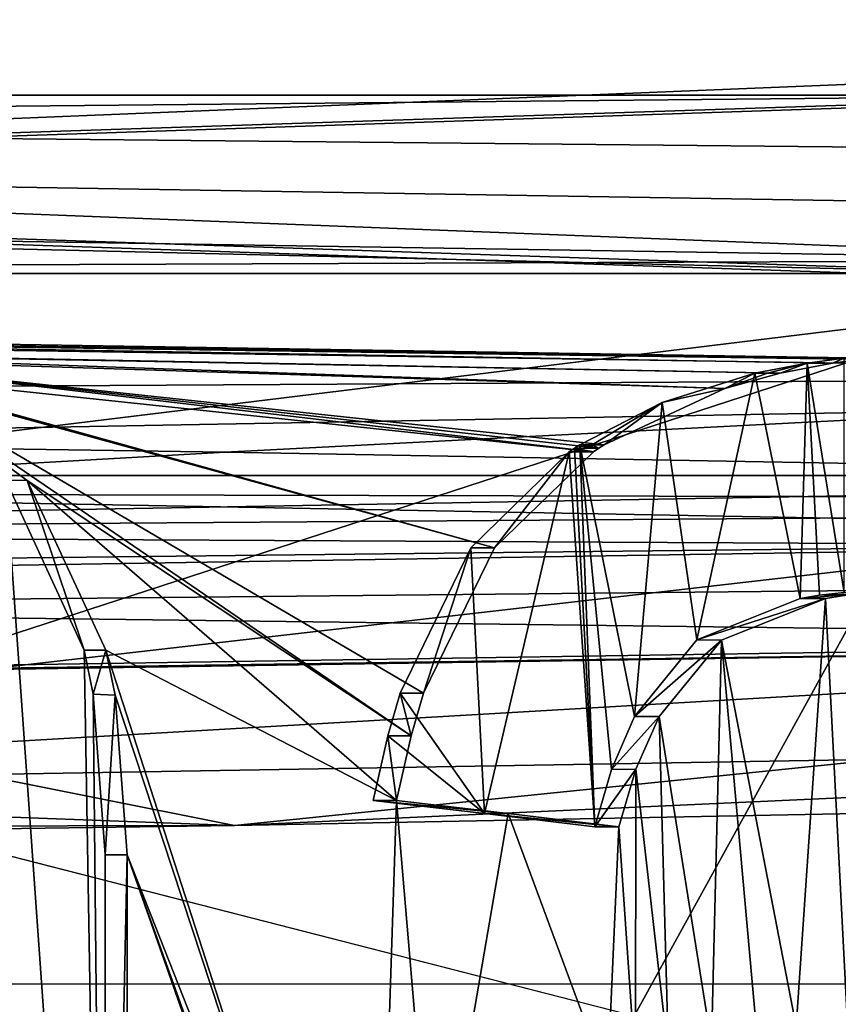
# Model space of a CAD drawing. Header units: millimetres. Extents: x -110 to 163, y -50 to 19.
# Tile 361 of 656: x 4.774 to 5.692, y -30.77 to -29.665. Entities that reach past the tile are written whole.
import ezdxf

# ---------------------------------------------------------------- set-up
doc = ezdxf.new("R2010")
doc.units = ezdxf.units.MM
doc.header["$LTSCALE"] = 65.185185
for name, color, linetype in [('13', 7, 'CONTINUOUS'), ('1497', 7, 'CONTINUOUS'), ('1618', 7, 'CONTINUOUS'), ('235', 7, 'CONTINUOUS'), ('2478', 7, 'CONTINUOUS'), ('261', 7, 'CONTINUOUS'), ('265', 7, 'CONTINUOUS'), ('306', 7, 'CONTINUOUS'), ('323', 7, 'CONTINUOUS'), ('3295', 7, 'CONTINUOUS'), ('33', 7, 'CONTINUOUS'), ('3408', 7, 'CONTINUOUS'), ('3409', 7, 'CONTINUOUS'), ('3410', 7, 'CONTINUOUS'), ('3411', 7, 'CONTINUOUS'), ('3412', 7, 'CONTINUOUS'), ('3440', 7, 'CONTINUOUS'), ('36', 7, 'CONTINUOUS'), ('3718', 7, 'CONTINUOUS'), ('3719', 7, 'CONTINUOUS'), ('374', 7, 'CONTINUOUS'), ('375', 7, 'CONTINUOUS'), ('377', 7, 'CONTINUOUS'), ('379', 7, 'CONTINUOUS'), ('3829', 7, 'CONTINUOUS'), ('3830', 7, 'CONTINUOUS'), ('3831', 7, 'CONTINUOUS'), ('4895', 7, 'CONTINUOUS'), ('5146', 7, 'CONTINUOUS'), ('5633', 7, 'CONTINUOUS'), ('5698', 7, 'CONTINUOUS'), ('5965', 7, 'CONTINUOUS'), ('5971', 7, 'CONTINUOUS'), ('5972', 7, 'CONTINUOUS'), ('5973', 7, 'CONTINUOUS'), ('5987', 7, 'CONTINUOUS'), ('5989', 7, 'CONTINUOUS'), ('6140', 7, 'CONTINUOUS'), ('6220', 7, 'CONTINUOUS')]:
    doc.layers.add(name, color=color, linetype=linetype)

msp = doc.modelspace()

# ---------------------------------------------------------------- linework, layer by layer
at = {"layer": '13', "linetype": 'CONTINUOUS'}
for points in [[(12.9904, -30.1767, -8.5), (-11.4124, 0.2973, -8.5), (-13.1672, -30.1767, -8.5), (12.9904, -30.1767, -8.5)], [(12.9904, -10.3, -8.5), (-11.4124, 0.2973, -8.5), (12.9904, -30.1767, -8.5), (12.9904, -10.3, -8.5)]]:
    msp.add_3dface(points, dxfattribs=at)
at = {"layer": '1497', "color": 7, "linetype": 'CONTINUOUS'}
for points in [[(5.1966, -30.541, 101.0261), (5.322, -30.5558, 100.9485), (5.1706, -30.541, 100.9834), (5.1966, -30.541, 101.0261)], [(5.1706, -30.541, 100.9834), (5.322, -30.5558, 100.9485), (5.2953, -30.5558, 100.9062), (5.1706, -30.541, 100.9834)], [(5.4461, -30.5705, 100.869), (5.4189, -30.5705, 100.8271), (5.2953, -30.5558, 100.9062), (5.4461, -30.5705, 100.869)], [(5.322, -30.5558, 100.9485), (5.4461, -30.5705, 100.869), (5.2953, -30.5558, 100.9062), (5.322, -30.5558, 100.9485)]]:
    msp.add_3dface(points, dxfattribs=at)
at = {"layer": '1618', "color": 7, "linetype": 'CONTINUOUS'}
for points in [[(5.7272, -29.95, 100.6792), (-0.1743, -29.95, 102.4835), (5.7272, -30.0451, 100.6792), (5.7272, -29.95, 100.6792)], [(5.7272, -30.0451, 100.6792), (-0.1743, -29.95, 102.4835), (5.6857, -30.0504, 100.7081), (5.7272, -30.0451, 100.6792)], [(5.6857, -30.0504, 100.7081), (-0.1743, -29.95, 102.4835), (5.6268, -30.0617, 100.7486), (5.6857, -30.0504, 100.7081)], [(5.6268, -30.0617, 100.7486), (-0.1743, -29.95, 102.4835), (4.4442, -30.0397, 101.4414), (5.6268, -30.0617, 100.7486)], [(5.5648, -30.079, 100.7906), (5.6268, -30.0617, 100.7486), (4.4442, -30.0397, 101.4414), (5.5648, -30.079, 100.7906)], [(4.5311, -30.0459, 101.3977), (5.5648, -30.079, 100.7906), (4.4442, -30.0397, 101.4414), (4.5311, -30.0459, 101.3977)], [(5.4296, -30.142, 100.8797), (5.5648, -30.079, 100.7906), (4.5311, -30.0459, 101.3977), (5.4296, -30.142, 100.8797)], [(5.4235, -30.1459, 100.8836), (5.4296, -30.142, 100.8797), (4.5311, -30.0459, 101.3977), (5.4235, -30.1459, 100.8836)], [(5.4175, -30.1499, 100.8875), (5.4235, -30.1459, 100.8836), (4.5311, -30.0459, 101.3977), (5.4175, -30.1499, 100.8875)], [(4.6125, -30.0649, 101.3558), (5.4175, -30.1499, 100.8875), (4.5311, -30.0459, 101.3977), (4.6125, -30.0649, 101.3558)], [(5.3065, -30.2577, 100.9582), (5.4175, -30.1499, 100.8875), (4.6125, -30.0649, 101.3558), (5.3065, -30.2577, 100.9582)], [(4.6235, -30.0688, 101.35), (5.3065, -30.2577, 100.9582), (4.6125, -30.0649, 101.3558), (4.6235, -30.0688, 101.35)], [(4.6344, -30.073, 101.3444), (5.3065, -30.2577, 100.9582), (4.6235, -30.0688, 101.35), (4.6344, -30.073, 101.3444)], [(5.2268, -30.4207, 101.0077), (5.3065, -30.2577, 100.9582), (4.6344, -30.073, 101.3444), (5.2268, -30.4207, 101.0077)], [(5.2132, -30.4687, 101.0161), (5.2268, -30.4207, 101.0077), (4.6344, -30.073, 101.3444), (5.2132, -30.4687, 101.0161)], [(4.7826, -30.1821, 101.2651), (5.2132, -30.4687, 101.0161), (4.6344, -30.073, 101.3444), (4.7826, -30.1821, 101.2651)], [(5.1966, -30.541, 101.0261), (5.2132, -30.4687, 101.0161), (4.7826, -30.1821, 101.2651), (5.1966, -30.541, 101.0261)], [(4.8708, -30.3725, 101.2164), (5.1966, -30.541, 101.0261), (4.7826, -30.1821, 101.2651), (4.8708, -30.3725, 101.2164)], [(5.7085, -30.3098, 100.6922), (5.6777, -30.3144, 100.7136), (5.7022, -30.7852, 100.6966), (5.7085, -30.3098, 100.6922)], [(5.6449, -30.7945, 100.7362), (5.6777, -30.3144, 100.7136), (5.561, -30.3611, 100.7931), (5.6449, -30.7945, 100.7362)], [(5.7022, -30.7852, 100.6966), (5.6777, -30.3144, 100.7136), (5.6449, -30.7945, 100.7362), (5.7022, -30.7852, 100.6966)], [(5.4912, -30.4469, 100.8395), (5.5498, -30.814, 100.8006), (5.561, -30.3611, 100.7931), (5.4912, -30.4469, 100.8395)], [(5.5498, -30.814, 100.8006), (5.6007, -30.8028, 100.7663), (5.561, -30.3611, 100.7931), (5.5498, -30.814, 100.8006)], [(5.6007, -30.8028, 100.7663), (5.6449, -30.7945, 100.7362), (5.561, -30.3611, 100.7931), (5.6007, -30.8028, 100.7663)], [(5.1714, -31.3045, 101.0414), (5.1966, -30.541, 101.0261), (4.8708, -30.3725, 101.2164), (5.1714, -31.3045, 101.0414)], [(4.881, -30.4228, 101.2107), (5.1714, -31.3045, 101.0414), (4.8708, -30.3725, 101.2164), (4.881, -30.4228, 101.2107)], [(4.8945, -30.6018, 101.2031), (5.1714, -31.3045, 101.0414), (4.881, -30.4228, 101.2107), (4.8945, -30.6018, 101.2031)], [(5.4651, -30.506, 100.8566), (5.5016, -30.8276, 100.8326), (5.4912, -30.4469, 100.8395), (5.4651, -30.506, 100.8566)], [(5.5016, -30.8276, 100.8326), (5.5498, -30.814, 100.8006), (5.4912, -30.4469, 100.8395), (5.5016, -30.8276, 100.8326)], [(5.4461, -30.5705, 100.869), (5.4646, -30.8423, 100.857), (5.4651, -30.506, 100.8566), (5.4461, -30.5705, 100.869)], [(5.4646, -30.8423, 100.857), (5.5016, -30.8276, 100.8326), (5.4651, -30.506, 100.8566), (5.4646, -30.8423, 100.857)], [(5.2388, -31.0387, 101.0003), (5.1966, -30.541, 101.0261), (5.1714, -31.3045, 101.0414), (5.2388, -31.0387, 101.0003)], [(5.322, -30.5558, 100.9485), (5.1966, -30.541, 101.0261), (5.2388, -31.0387, 101.0003), (5.322, -30.5558, 100.9485)], [(5.4334, -30.8565, 100.8773), (5.322, -30.5558, 100.9485), (5.2388, -31.0387, 101.0003), (5.4334, -30.8565, 100.8773)], [(5.4461, -30.5705, 100.869), (5.322, -30.5558, 100.9485), (5.4334, -30.8565, 100.8773), (5.4461, -30.5705, 100.869)], [(5.4646, -30.8423, 100.857), (5.4461, -30.5705, 100.869), (5.4334, -30.8565, 100.8773), (5.4646, -30.8423, 100.857)], [(5.1768, -31.3881, 101.0382), (5.1714, -31.3045, 101.0414), (4.8945, -30.6018, 101.2031), (5.1768, -31.3881, 101.0382)], [(5.1817, -31.4194, 101.0352), (5.1768, -31.3881, 101.0382), (4.8945, -30.6018, 101.2031), (5.1817, -31.4194, 101.0352)], [(4.8945, -31.75, 101.2031), (5.1817, -31.4194, 101.0352), (4.8945, -30.6018, 101.2031), (4.8945, -31.75, 101.2031)]]:
    msp.add_3dface(points, dxfattribs=at)
at = {"layer": '235', "color": 7, "linetype": 'CONTINUOUS', "true_color": 0x0303ff}
for points in [[(108.1, -25.55, 17.7535), (0.0005, -28.7081, 15.5072), (-68.9975, -30.825, 13.3875), (108.1, -25.55, 17.7535)], [(-64.6798, -31.24, 12.8905), (108.1, -25.55, 17.7535), (-68.9975, -30.825, 13.3875), (-64.6798, -31.24, 12.8905)], [(-60.3244, -32.4381, 11.2488), (108.1, -25.55, 17.7535), (-64.6798, -31.24, 12.8905), (-60.3244, -32.4381, 11.2488)], [(108.1, -33.0535, 10.25), (108.1, -25.55, 17.7535), (-60.3244, -32.4381, 11.2488), (108.1, -33.0535, 10.25)]]:
    msp.add_3dface(points, dxfattribs=at)
at = {"layer": '2478', "color": 7, "linetype": 'CONTINUOUS'}
for points in [[(5.8419, -29.75, 100.8431), (0, -29.75, 102.775), (-0.1777, -29.75, 102.6835), (5.8419, -29.75, 100.8431)], [(0, -29.75, 82.225), (6.0394, -29.75, 84.1873), (0.1777, -29.75, 82.3165), (0, -29.75, 82.225)], [(6.0394, -29.75, 100.8127), (0, -29.75, 102.775), (5.8419, -29.75, 100.8431), (6.0394, -29.75, 100.8127)], [(0.1777, -29.75, 82.3165), (6.0394, -29.75, 84.1873), (6.1295, -29.75, 84.3659), (0.1777, -29.75, 82.3165)]]:
    msp.add_3dface(points, dxfattribs=at)
at = {"layer": '261', "linetype": 'CONTINUOUS'}
for points in [[(3.3699, -30.2407, 103.4952), (9.2468, -30.1363, 99.3372), (5.0149, -30.569, 102.849), (3.3699, -30.2407, 103.4952)], [(5.0149, -30.569, 102.849), (9.2468, -30.1363, 99.3372), (9.8822, -30.4751, 98.3815), (5.0149, -30.569, 102.849)], [(-0.7949, -30.6508, 103.9725), (3.3699, -30.2407, 103.4952), (5.0149, -30.569, 102.849), (-0.7949, -30.6508, 103.9725)]]:
    msp.add_3dface(points, dxfattribs=at)
at = {"layer": '265', "linetype": 'CONTINUOUS'}
for points in [[(6.741, -29.8853, 83.1829), (3.4867, -29.8323, 81.5413), (4.1916, -30.1967, 81.7911), (6.741, -29.8853, 83.1829)], [(9.6393, -30.2978, 86.2284), (6.741, -29.8853, 83.1829), (4.1916, -30.1967, 81.7911), (9.6393, -30.2978, 86.2284)]]:
    msp.add_3dface(points, dxfattribs=at)
at = {"layer": '306', "linetype": 'CONTINUOUS'}
for points in [[(12.9904, -30.1767, -8.5), (-13.1672, -30.1767, -8.5), (-39.3248, -30.7639, -8.3094), (12.9904, -30.1767, -8.5)], [(12.9902, -30.2315, -8.4985), (12.9904, -30.1767, -8.5), (-39.3248, -30.7639, -8.3094), (12.9902, -30.2315, -8.4985)], [(12.9902, -30.7438, -8.3237), (12.9902, -30.2315, -8.4985), (-39.3248, -30.7639, -8.3094), (12.9902, -30.7438, -8.3237)], [(12.9902, -30.9778, -8.0986), (12.9902, -30.7438, -8.3237), (-39.3248, -30.7639, -8.3094), (12.9902, -30.9778, -8.0986)], [(-39.3248, -31.1273, -7.8104), (12.9902, -30.9778, -8.0986), (-39.3248, -30.7639, -8.3094), (-39.3248, -31.1273, -7.8104)]]:
    msp.add_3dface(points, dxfattribs=at)
at = {"layer": '323', "linetype": 'CONTINUOUS'}
msp.add_3dface([(4.1541, -30.4471, 7.4157), (5.9735, -30.9135, 6.0471), (4.1481, -30.944, 7.2809), (4.1541, -30.4471, 7.4157)], dxfattribs=at)
at = {"layer": '3295', "color": 7, "linetype": 'CONTINUOUS'}
for points in [[(4.8945, -31.75, 101.2031), (4.8945, -30.6018, 101.2031), (4.87, -31.75, 101.1595), (4.8945, -31.75, 101.2031)], [(4.87, -31.75, 101.1595), (4.8945, -30.6018, 101.2031), (4.87, -30.6018, 101.1595), (4.87, -31.75, 101.1595)]]:
    msp.add_3dface(points, dxfattribs=at)
at = {"layer": '33', "linetype": 'CONTINUOUS'}
msp.add_3dface([(8.3268, -30.5179, 8.6409), (6, -15.3, 10.3923), (5.5565, -29.1969, 10.636), (8.3268, -30.5179, 8.6409)], dxfattribs=at)
at = {"layer": '3408', "color": 7, "linetype": 'CONTINUOUS'}
for points in [[(5.2007, -30.4207, 100.9651), (5.2132, -30.4687, 101.0161), (5.187, -30.4687, 100.9734), (5.2007, -30.4207, 100.9651)], [(5.2268, -30.4207, 101.0077), (5.2132, -30.4687, 101.0161), (5.2007, -30.4207, 100.9651), (5.2268, -30.4207, 101.0077)], [(5.1966, -30.541, 101.0261), (5.1706, -30.541, 100.9834), (5.187, -30.4687, 100.9734), (5.1966, -30.541, 101.0261)], [(5.2132, -30.4687, 101.0161), (5.1966, -30.541, 101.0261), (5.187, -30.4687, 100.9734), (5.2132, -30.4687, 101.0161)]]:
    msp.add_3dface(points, dxfattribs=at)
at = {"layer": '3409', "color": 7, "linetype": 'CONTINUOUS'}
for points in [[(5.3904, -30.1499, 100.8455), (5.3065, -30.2577, 100.9582), (5.28, -30.2576, 100.9158), (5.3904, -30.1499, 100.8455)], [(5.4175, -30.1499, 100.8875), (5.3065, -30.2577, 100.9582), (5.3904, -30.1499, 100.8455), (5.4175, -30.1499, 100.8875)], [(5.2268, -30.4207, 101.0077), (5.2007, -30.4207, 100.9651), (5.28, -30.2576, 100.9158), (5.2268, -30.4207, 101.0077)], [(5.3065, -30.2577, 100.9582), (5.2268, -30.4207, 101.0077), (5.28, -30.2576, 100.9158), (5.3065, -30.2577, 100.9582)]]:
    msp.add_3dface(points, dxfattribs=at)
at = {"layer": '3410', "color": 7, "linetype": 'CONTINUOUS'}
for points in [[(5.4024, -30.142, 100.8377), (5.4235, -30.1459, 100.8836), (5.3964, -30.1459, 100.8417), (5.4024, -30.142, 100.8377)], [(5.4024, -30.142, 100.8377), (5.416, -30.142, 100.8587), (5.4235, -30.1459, 100.8836), (5.4024, -30.142, 100.8377)], [(5.4296, -30.142, 100.8797), (5.4235, -30.1459, 100.8836), (5.416, -30.142, 100.8587), (5.4296, -30.142, 100.8797)], [(5.4175, -30.1499, 100.8875), (5.3904, -30.1499, 100.8455), (5.3964, -30.1459, 100.8417), (5.4175, -30.1499, 100.8875)], [(5.4235, -30.1459, 100.8836), (5.4175, -30.1499, 100.8875), (5.3964, -30.1459, 100.8417), (5.4235, -30.1459, 100.8836)]]:
    msp.add_3dface(points, dxfattribs=at)
at = {"layer": '3411', "color": 7, "linetype": 'CONTINUOUS'}
for points in [[(5.5986, -30.0617, 100.7073), (5.5648, -30.079, 100.7906), (5.4947, -30.0946, 100.7773), (5.5986, -30.0617, 100.7073)], [(5.6268, -30.0617, 100.7486), (5.5648, -30.079, 100.7906), (5.6127, -30.0617, 100.7279), (5.6268, -30.0617, 100.7486)], [(5.6127, -30.0617, 100.7279), (5.5648, -30.079, 100.7906), (5.5986, -30.0617, 100.7073), (5.6127, -30.0617, 100.7279)], [(5.5648, -30.079, 100.7906), (5.4296, -30.142, 100.8797), (5.4947, -30.0946, 100.7773), (5.5648, -30.079, 100.7906)], [(5.416, -30.142, 100.8587), (5.4024, -30.142, 100.8377), (5.4947, -30.0946, 100.7773), (5.416, -30.142, 100.8587)], [(5.4296, -30.142, 100.8797), (5.416, -30.142, 100.8587), (5.4947, -30.0946, 100.7773), (5.4296, -30.142, 100.8797)]]:
    msp.add_3dface(points, dxfattribs=at)
at = {"layer": '3412', "color": 7, "linetype": 'CONTINUOUS'}
for points in [[(5.6985, -30.0451, 100.6383), (5.6857, -30.0504, 100.7081), (5.6572, -30.0504, 100.667), (5.6985, -30.0451, 100.6383)], [(5.7272, -30.0451, 100.6792), (5.6857, -30.0504, 100.7081), (5.6985, -30.0451, 100.6383), (5.7272, -30.0451, 100.6792)], [(5.6127, -30.0617, 100.7279), (5.5986, -30.0617, 100.7073), (5.6572, -30.0504, 100.667), (5.6127, -30.0617, 100.7279)], [(5.6268, -30.0617, 100.7486), (5.6127, -30.0617, 100.7279), (5.6572, -30.0504, 100.667), (5.6268, -30.0617, 100.7486)], [(5.6857, -30.0504, 100.7081), (5.6268, -30.0617, 100.7486), (5.6572, -30.0504, 100.667), (5.6857, -30.0504, 100.7081)]]:
    msp.add_3dface(points, dxfattribs=at)
at = {"layer": '3440', "color": 7, "linetype": 'CONTINUOUS'}
for points in [[(0.1743, -29.95, 82.5165), (6.0091, -29.95, 84.5256), (0.1743, -31.85, 82.5165), (0.1743, -29.95, 82.5165)], [(0.1743, -31.85, 82.5165), (6.0091, -29.95, 84.5256), (6.0091, -31.85, 84.5256), (0.1743, -31.85, 82.5165)]]:
    msp.add_3dface(points, dxfattribs=at)
at = {"layer": '36', "linetype": 'CONTINUOUS'}
for points in [[(4.1541, -30.4471, 7.4157), (4.25, -11.3, 7.3612), (5.9735, -30.9135, 6.0471), (4.1541, -30.4471, 7.4157)], [(4.25, -11.3, 7.3612), (7.3612, -11.3, 4.25), (5.9735, -30.9135, 6.0471), (4.25, -11.3, 7.3612)]]:
    msp.add_3dface(points, dxfattribs=at)
at = {"layer": '3718', "color": 7, "linetype": 'CONTINUOUS'}
for points in [[(4.7826, -30.1821, 101.2651), (4.6344, -30.073, 101.3444), (4.7584, -30.1817, 101.2214), (4.7826, -30.1821, 101.2651)], [(4.8464, -30.3725, 101.1728), (4.7826, -30.1821, 101.2651), (4.7584, -30.1817, 101.2214), (4.8464, -30.3725, 101.1728)], [(4.8708, -30.3725, 101.2164), (4.7826, -30.1821, 101.2651), (4.8464, -30.3725, 101.1728), (4.8708, -30.3725, 101.2164)]]:
    msp.add_3dface(points, dxfattribs=at)
at = {"layer": '3719', "color": 7, "linetype": 'CONTINUOUS'}
for points in [[(4.8708, -30.3725, 101.2164), (4.8464, -30.3725, 101.1728), (4.8564, -30.4218, 101.1672), (4.8708, -30.3725, 101.2164)], [(4.881, -30.4228, 101.2107), (4.8708, -30.3725, 101.2164), (4.8564, -30.4218, 101.1672), (4.881, -30.4228, 101.2107)], [(4.87, -30.6018, 101.1595), (4.881, -30.4228, 101.2107), (4.8564, -30.4218, 101.1672), (4.87, -30.6018, 101.1595)], [(4.8945, -30.6018, 101.2031), (4.881, -30.4228, 101.2107), (4.87, -30.6018, 101.1595), (4.8945, -30.6018, 101.2031)]]:
    msp.add_3dface(points, dxfattribs=at)
at = {"layer": '374', "linetype": 'CONTINUOUS'}
for points in [[(0, -33.9521, 106.5), (7, -33.9631, 104.6244), (4.3267, -19.3654, 102.9096), (0, -33.9521, 106.5)], [(4.3267, -19.3654, 102.9096), (7, -33.9631, 104.6244), (11.3262, -21.3079, 98.2096), (4.3267, -19.3654, 102.9096)]]:
    msp.add_3dface(points, dxfattribs=at)
at = {"layer": '375', "linetype": 'CONTINUOUS'}
for points in [[(7, -25.4482, 77.1254), (0.002, -30.646, 77.9762), (0, -26.694, 75.7233), (7, -25.4482, 77.1254)], [(3.62, -30.5221, 78.4364), (0.002, -30.646, 77.9762), (7, -25.4482, 77.1254), (3.62, -30.5221, 78.4364)], [(6.9961, -30.1346, 79.7794), (3.62, -30.5221, 78.4364), (7, -25.4482, 77.1254), (6.9961, -30.1346, 79.7794)]]:
    msp.add_3dface(points, dxfattribs=at)
at = {"layer": '377', "linetype": 'CONTINUOUS'}
for points in [[(45.9799, -29.383, -17.3791), (-50.6868, -31.119, -14.9743), (-44.6081, -28.7706, -18.0937), (45.9799, -29.383, -17.3791)], [(45.9799, -29.383, -17.3791), (52.8112, -31.7528, -13.9146), (-50.6868, -31.119, -14.9743), (45.9799, -29.383, -17.3791)]]:
    msp.add_3dface(points, dxfattribs=at)
at = {"layer": '379', "linetype": 'CONTINUOUS'}
for points in [[(3.62, -30.5221, 78.4364), (6.9961, -30.1346, 79.7794), (4.3465, -31.5, 78.8556), (3.62, -30.5221, 78.4364)], [(4.3465, -31.5, 78.8556), (6.9961, -30.1346, 79.7794), (7.6362, -31.5, 80.4088), (4.3465, -31.5, 78.8556)]]:
    msp.add_3dface(points, dxfattribs=at)
at = {"layer": '3829', "color": 7, "linetype": 'CONTINUOUS'}
for points in [[(5.6777, -30.3144, 100.7136), (5.7085, -30.3098, 100.6922), (5.6493, -30.3144, 100.6725), (5.6777, -30.3144, 100.7136)], [(5.6493, -30.3144, 100.6725), (5.7085, -30.3098, 100.6922), (5.6711, -30.3109, 100.6574), (5.6493, -30.3144, 100.6725)], [(5.6711, -30.3109, 100.6574), (5.7085, -30.3098, 100.6922), (5.6985, -30.3079, 100.6383), (5.6711, -30.3109, 100.6574)]]:
    msp.add_3dface(points, dxfattribs=at)
at = {"layer": '3830', "color": 7, "linetype": 'CONTINUOUS'}
for points in [[(5.561, -30.3611, 100.7931), (5.6777, -30.3144, 100.7136), (5.5335, -30.3608, 100.7514), (5.561, -30.3611, 100.7931)], [(5.6777, -30.3144, 100.7136), (5.6493, -30.3144, 100.6725), (5.5335, -30.3608, 100.7514), (5.6777, -30.3144, 100.7136)], [(5.4637, -30.4469, 100.7977), (5.561, -30.3611, 100.7931), (5.5335, -30.3608, 100.7514), (5.4637, -30.4469, 100.7977)], [(5.4912, -30.4469, 100.8395), (5.561, -30.3611, 100.7931), (5.4637, -30.4469, 100.7977), (5.4912, -30.4469, 100.8395)]]:
    msp.add_3dface(points, dxfattribs=at)
at = {"layer": '3831', "color": 7, "linetype": 'CONTINUOUS'}
for points in [[(5.4651, -30.506, 100.8566), (5.4912, -30.4469, 100.8395), (5.4376, -30.5063, 100.8148), (5.4651, -30.506, 100.8566)], [(5.4912, -30.4469, 100.8395), (5.4637, -30.4469, 100.7977), (5.4376, -30.5063, 100.8148), (5.4912, -30.4469, 100.8395)], [(5.4189, -30.5705, 100.8271), (5.4461, -30.5705, 100.869), (5.4651, -30.506, 100.8566), (5.4189, -30.5705, 100.8271)], [(5.4189, -30.5705, 100.8271), (5.4651, -30.506, 100.8566), (5.4376, -30.5063, 100.8148), (5.4189, -30.5705, 100.8271)]]:
    msp.add_3dface(points, dxfattribs=at)
at = {"layer": '4895', "color": 7, "linetype": 'CONTINUOUS'}
for points in [[(5.6985, -30.0451, 100.6383), (5.6572, -30.0504, 100.667), (5.6985, -30.3079, 100.6383), (5.6985, -30.0451, 100.6383)], [(5.6572, -30.0504, 100.667), (5.5986, -30.0617, 100.7073), (5.6493, -30.3144, 100.6725), (5.6572, -30.0504, 100.667)], [(5.6572, -30.0504, 100.667), (5.6493, -30.3144, 100.6725), (5.6711, -30.3109, 100.6574), (5.6572, -30.0504, 100.667)], [(5.6572, -30.0504, 100.667), (5.6711, -30.3109, 100.6574), (5.6985, -30.3079, 100.6383), (5.6572, -30.0504, 100.667)], [(5.5986, -30.0617, 100.7073), (5.4947, -30.0946, 100.7773), (5.5335, -30.3608, 100.7514), (5.5986, -30.0617, 100.7073)], [(5.6493, -30.3144, 100.6725), (5.5986, -30.0617, 100.7073), (5.5335, -30.3608, 100.7514), (5.6493, -30.3144, 100.6725)], [(5.4947, -30.0946, 100.7773), (5.4024, -30.142, 100.8377), (5.4637, -30.4469, 100.7977), (5.4947, -30.0946, 100.7773)], [(5.4947, -30.0946, 100.7773), (5.4637, -30.4469, 100.7977), (5.5335, -30.3608, 100.7514), (5.4947, -30.0946, 100.7773)], [(5.4189, -30.5705, 100.8271), (5.4024, -30.142, 100.8377), (5.3964, -30.1459, 100.8417), (5.4189, -30.5705, 100.8271)], [(5.4024, -30.142, 100.8377), (5.4189, -30.5705, 100.8271), (5.4376, -30.5063, 100.8148), (5.4024, -30.142, 100.8377)], [(5.4637, -30.4469, 100.7977), (5.4024, -30.142, 100.8377), (5.4376, -30.5063, 100.8148), (5.4637, -30.4469, 100.7977)], [(5.2953, -30.5558, 100.9062), (5.3904, -30.1499, 100.8455), (5.28, -30.2576, 100.9158), (5.2953, -30.5558, 100.9062)], [(5.2953, -30.5558, 100.9062), (5.4189, -30.5705, 100.8271), (5.3904, -30.1499, 100.8455), (5.2953, -30.5558, 100.9062)], [(5.3904, -30.1499, 100.8455), (5.4189, -30.5705, 100.8271), (5.3964, -30.1459, 100.8417), (5.3904, -30.1499, 100.8455)], [(5.2007, -30.4207, 100.9651), (5.2953, -30.5558, 100.9062), (5.28, -30.2576, 100.9158), (5.2007, -30.4207, 100.9651)], [(5.2953, -30.5558, 100.9062), (5.2007, -30.4207, 100.9651), (5.187, -30.4687, 100.9734), (5.2953, -30.5558, 100.9062)], [(5.1706, -30.541, 100.9834), (5.2953, -30.5558, 100.9062), (5.187, -30.4687, 100.9734), (5.1706, -30.541, 100.9834)]]:
    msp.add_3dface(points, dxfattribs=at)
at = {"layer": '5146', "color": 7, "linetype": 'CONTINUOUS'}
for points in [[(0.1777, -29.75, 82.3165), (6.1295, -29.75, 84.3659), (0.1743, -29.95, 82.5165), (0.1777, -29.75, 82.3165)], [(6.1295, -29.75, 84.3659), (6.0091, -29.95, 84.5256), (0.1743, -29.95, 82.5165), (6.1295, -29.75, 84.3659)]]:
    msp.add_3dface(points, dxfattribs=at)
at = {"layer": '5633', "color": 7, "linetype": 'CONTINUOUS'}
for points in [[(-0.1743, -29.95, 102.4835), (5.7272, -29.95, 100.6792), (-0.1777, -29.75, 102.6835), (-0.1743, -29.95, 102.4835)], [(-0.1777, -29.75, 102.6835), (5.7272, -29.95, 100.6792), (5.7608, -29.8086, 100.7272), (-0.1777, -29.75, 102.6835)], [(5.8419, -29.75, 100.8431), (-0.1777, -29.75, 102.6835), (5.7608, -29.8086, 100.7272), (5.8419, -29.75, 100.8431)]]:
    msp.add_3dface(points, dxfattribs=at)
at = {"layer": '5698', "color": 7, "linetype": 'CONTINUOUS'}
for points in [[(4.7416, -31.75, 101.2305), (4.87, -31.75, 101.1595), (4.7584, -30.1817, 101.2214), (4.7416, -31.75, 101.2305)], [(4.87, -31.75, 101.1595), (4.8464, -30.3725, 101.1728), (4.7584, -30.1817, 101.2214), (4.87, -31.75, 101.1595)], [(4.8464, -30.3725, 101.1728), (4.87, -31.75, 101.1595), (4.8564, -30.4218, 101.1672), (4.8464, -30.3725, 101.1728)], [(4.87, -31.75, 101.1595), (4.87, -30.6018, 101.1595), (4.8564, -30.4218, 101.1672), (4.87, -31.75, 101.1595)]]:
    msp.add_3dface(points, dxfattribs=at)
at = {"layer": '5965', "color": 7, "linetype": 'CONTINUOUS', "true_color": 0xcad1ee}
for points in [[(2.6047, -29.8798, 81.4057), (3.4867, -29.8323, 81.5413), (6.0998, -29.9351, 82.874), (2.6047, -29.8798, 81.4057)], [(3.4867, -29.8323, 81.5413), (6.741, -29.8853, 83.1829), (6.0998, -29.9351, 82.874), (3.4867, -29.8323, 81.5413)], [(9.2468, -30.1363, 99.3372), (3.3699, -30.2407, 103.4952), (8.9661, -30.2007, 99.5341), (9.2468, -30.1363, 99.3372)], [(8.9661, -30.2007, 99.5341), (3.3699, -30.2407, 103.4952), (6.162, -30.2552, 102.0864), (8.9661, -30.2007, 99.5341)], [(6.162, -30.2552, 102.0864), (3.3699, -30.2407, 103.4952), (2.6763, -30.3105, 103.5773), (6.162, -30.2552, 102.0864)]]:
    msp.add_3dface(points, dxfattribs=at)
at = {"layer": '5971', "color": 7, "linetype": 'CONTINUOUS', "true_color": 0xcad1ee}
for points in [[(5.9219, -40.7, 100.6508), (0, -40.7, 102.575), (5.9219, -29.95, 100.6508), (5.9219, -40.7, 100.6508)], [(5.9219, -29.95, 100.6508), (0, -40.7, 102.575), (0, -29.95, 102.575), (5.9219, -29.95, 100.6508)], [(0, -40.7, 82.425), (5.9219, -40.7, 84.3492), (0, -29.95, 82.425), (0, -40.7, 82.425)], [(0, -29.95, 82.425), (5.9219, -40.7, 84.3492), (5.9219, -29.95, 84.3492), (0, -29.95, 82.425)]]:
    msp.add_3dface(points, dxfattribs=at)
at = {"layer": '5972', "color": 7, "linetype": 'CONTINUOUS', "true_color": 0xcad1ee}
for points in [[(0, -29.9638, 81.17), (6.66, -30.065, 83.3341), (1.3684, -30.0961, 81.1865), (0, -29.9638, 81.17)], [(1.3684, -30.0961, 81.1865), (6.66, -30.065, 83.3341), (5.0043, -30.1503, 82.2616), (1.3684, -30.0961, 81.1865)], [(5.0043, -30.1503, 82.2616), (6.66, -30.065, 83.3341), (8.0864, -30.2057, 84.4701), (5.0043, -30.1503, 82.2616)], [(6.6598, -30.365, 101.666), (0, -30.4663, 103.83), (3.8763, -30.5263, 103.2165), (6.6598, -30.365, 101.666)], [(7.1777, -30.4705, 101.3515), (6.6598, -30.365, 101.666), (3.8763, -30.5263, 103.2165), (7.1777, -30.4705, 101.3515)]]:
    msp.add_3dface(points, dxfattribs=at)
at = {"layer": '5973', "color": 7, "linetype": 'CONTINUOUS', "true_color": 0xcad1ee}
for points in [[(6.0394, -29.75, 84.1873), (0, -29.75, 82.225), (5.9219, -29.95, 84.3492), (6.0394, -29.75, 84.1873)], [(5.9219, -29.95, 84.3492), (0, -29.75, 82.225), (0, -29.8086, 82.3664), (5.9219, -29.95, 84.3492)], [(0, -29.75, 102.775), (6.0394, -29.75, 100.8127), (0, -29.8086, 102.6336), (0, -29.75, 102.775)], [(6.0394, -29.75, 100.8127), (5.9219, -29.95, 100.6508), (0, -29.95, 102.575), (6.0394, -29.75, 100.8127)], [(6.0394, -29.75, 100.8127), (0, -29.95, 102.575), (0, -29.8086, 102.6336), (6.0394, -29.75, 100.8127)], [(0, -29.95, 82.425), (5.9219, -29.95, 84.3492), (0, -29.8086, 82.3664), (0, -29.95, 82.425)]]:
    msp.add_3dface(points, dxfattribs=at)
at = {"layer": '5987', "color": 7, "linetype": 'CONTINUOUS', "true_color": 0xcad1ee}
for points in [[(4.1916, -30.1967, 81.7911), (1.3684, -30.0961, 81.1865), (5.0043, -30.1503, 82.2616), (4.1916, -30.1967, 81.7911)], [(4.1916, -30.1967, 81.7911), (5.0043, -30.1503, 82.2616), (8.0864, -30.2057, 84.4701), (4.1916, -30.1967, 81.7911)], [(9.6393, -30.2978, 86.2284), (4.1916, -30.1967, 81.7911), (8.0864, -30.2057, 84.4701), (9.6393, -30.2978, 86.2284)], [(5.0149, -30.569, 102.849), (7.1777, -30.4705, 101.3515), (3.8763, -30.5263, 103.2165), (5.0149, -30.569, 102.849)], [(5.0149, -30.569, 102.849), (9.8822, -30.4751, 98.3815), (7.1777, -30.4705, 101.3515), (5.0149, -30.569, 102.849)], [(5.0149, -30.569, 102.849), (3.8763, -30.5263, 103.2165), (0.146, -30.5787, 103.8951), (5.0149, -30.569, 102.849)], [(-0.7949, -30.6508, 103.9725), (5.0149, -30.569, 102.849), (0.146, -30.5787, 103.8951), (-0.7949, -30.6508, 103.9725)]]:
    msp.add_3dface(points, dxfattribs=at)
at = {"layer": '5989', "color": 7, "linetype": 'CONTINUOUS', "true_color": 0xcad1ee}
for points in [[(2.6047, -29.8798, 81.4057), (6.0998, -29.9351, 82.874), (0, -29.9588, 81.17), (2.6047, -29.8798, 81.4057)], [(0, -29.9588, 81.17), (6.0998, -29.9351, 82.874), (6.6598, -30.06, 83.334), (0, -29.9588, 81.17)], [(6.162, -30.2552, 102.0864), (2.6763, -30.3105, 103.5773), (6.66, -30.36, 101.6659), (6.162, -30.2552, 102.0864)], [(6.66, -30.36, 101.6659), (2.6763, -30.3105, 103.5773), (0, -30.4613, 103.83), (6.66, -30.36, 101.6659)]]:
    msp.add_3dface(points, dxfattribs=at)
at = {"layer": '6140', "linetype": 'CONTINUOUS'}
for points in [[(0, -28.0377, 12), (27, -27.6075, 12.4408), (27, -30.5884, 8.5156), (0, -28.0377, 12)], [(5.5565, -29.1969, 10.636), (0, -28.0377, 12), (27, -30.5884, 8.5156), (5.5565, -29.1969, 10.636)], [(8.3268, -30.5179, 8.6409), (5.5565, -29.1969, 10.636), (27, -30.5884, 8.5156), (8.3268, -30.5179, 8.6409)]]:
    msp.add_3dface(points, dxfattribs=at)
at = {"layer": '6220', "color": 7, "linetype": 'CONTINUOUS', "true_color": 0xcad1ee}
for points in [[(0, -29.9638, 81.17), (0, -29.9588, 81.17), (6.6598, -30.06, 83.334), (0, -29.9638, 81.17)], [(6.66, -30.065, 83.3341), (0, -29.9638, 81.17), (6.6598, -30.06, 83.334), (6.66, -30.065, 83.3341)], [(6.6598, -30.365, 101.666), (6.66, -30.36, 101.6659), (0, -30.4613, 103.83), (6.6598, -30.365, 101.666)], [(0, -30.4663, 103.83), (6.6598, -30.365, 101.666), (0, -30.4613, 103.83), (0, -30.4663, 103.83)]]:
    msp.add_3dface(points, dxfattribs=at)

doc.saveas('drawing.dxf')
